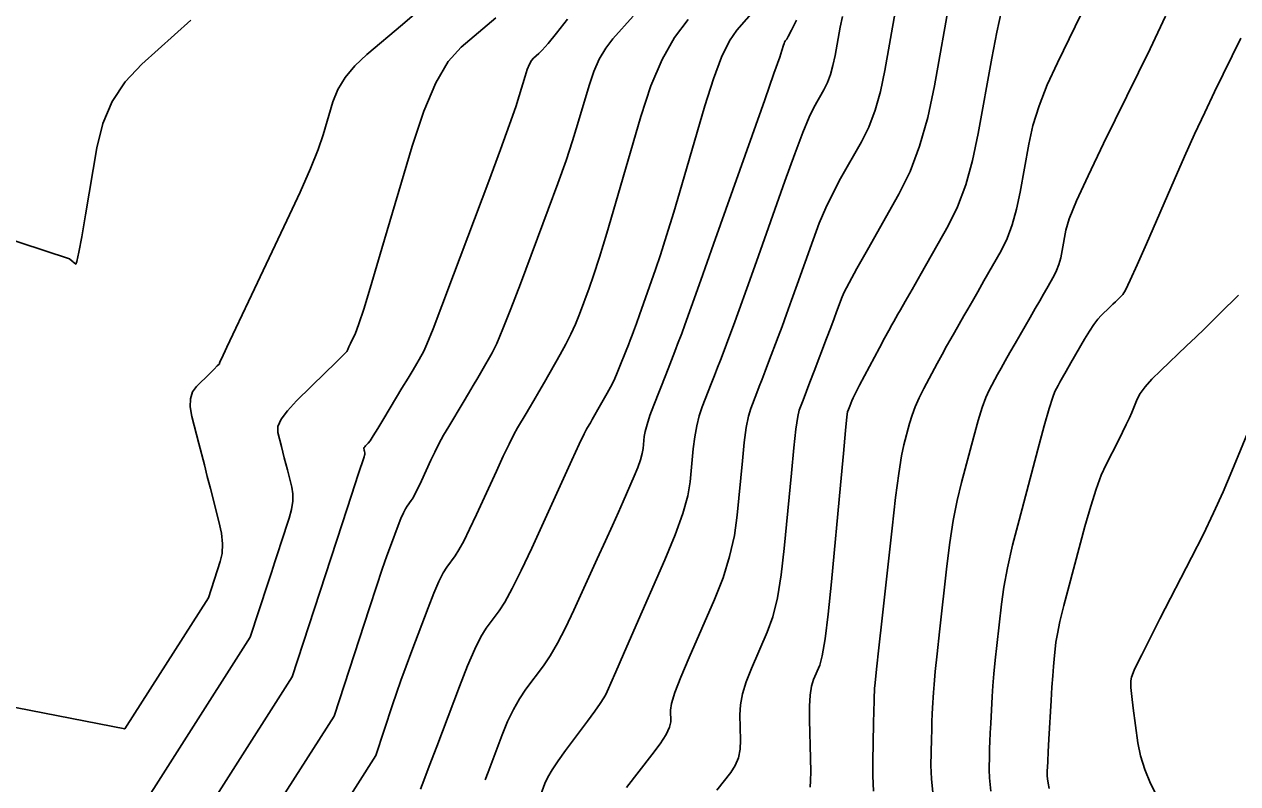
# Model space of a CAD drawing. Extents: x 2082232 to 2083549, y 592624 to 593832.
# Drawn here: x 2082901.93 to 2082942.47, y 593238.83 to 593264.21 of the extents above; entities that cross this region are included whole.
import ezdxf

# ---------------------------------------------------------------- set-up
doc = ezdxf.new("R2010")
doc.units = 0
doc.layers.add('DT_X_Contour_Major', color=7, linetype='Continuous')
doc.layers.add('DT_X_Contour_Minor', color=7, linetype='Continuous')

msp = doc.modelspace()

# ---------------------------------------------------------------- linework, layer by layer
at = {"layer": 'DT_X_Contour_Major'}
for points in [[(2082937.435, 593264.937), (2082936.445, 593262.921), (2082936.108, 593262.184), (2082935.836, 593261.486), (2082935.63, 593260.826), (2082935.49, 593260.206), (2082935.206, 593258.602), (2082935.086, 593258.028), (2082934.939, 593257.51), (2082934.765, 593257.048), (2082934.564, 593256.641), (2082933.992, 593255.631), (2082933.79, 593255.274), (2082933.611, 593254.96), (2082933.456, 593254.689), (2082933.326, 593254.462), (2082933.009, 593253.914), (2082932.884, 593253.695), (2082932.746, 593253.449), (2082932.597, 593253.175), (2082932.435, 593252.875), (2082931.987, 593252.036), (2082931.831, 593251.727), (2082931.699, 593251.431), (2082931.591, 593251.146), (2082931.508, 593250.873), (2082931.317, 593250.16), (2082931.238, 593249.786), (2082931.147, 593249.196), (2082931.043, 593248.392), (2082930.925, 593247.373), (2082930.594, 593244.37), (2082930.485, 593243.378), (2082930.406, 593242.656), (2082930.358, 593242.203), (2082930.34, 593242.02), (2082930.333, 593241.89), (2082930.329, 593241.788), (2082930.323, 593241.579), (2082930.316, 593241.264), (2082930.306, 593240.842), (2082930.277, 593239.576), (2082930.278, 593239.092), (2082930.303, 593238.589)], [(2082917.691, 593264.425), (2082916.525, 593263.443), (2082916.096, 593262.96), (2082915.681, 593262.249), (2082915.28, 593261.309), (2082914.894, 593260.139), (2082913.883, 593256.716), (2082913.543, 593255.577), (2082913.283, 593254.726), (2082913.102, 593254.163), (2082913.001, 593253.888), (2082912.835, 593253.54), (2082912.781, 593253.426), (2082912.742, 593253.344), (2082912.719, 593253.295), (2082912.711, 593253.278), (2082912.712, 593253.275), (2082912.667, 593253.23), (2082912.532, 593253.097), (2082912.307, 593252.876), (2082911.993, 593252.568), (2082911.033, 593251.626), (2082910.724, 593251.296), (2082910.516, 593251.009), (2082910.409, 593250.766), (2082910.404, 593250.568), (2082910.525, 593250.097), (2082910.571, 593249.916), (2082910.62, 593249.726), (2082910.672, 593249.525), (2082910.726, 593249.316), (2082910.873, 593248.744), (2082910.909, 593248.518), (2082910.906, 593248.27), (2082910.864, 593247.999), (2082910.784, 593247.706), (2082910.519, 593246.894), (2082910.416, 593246.58), (2082910.307, 593246.246), (2082910.191, 593245.892), (2082910.069, 593245.518), (2082909.483, 593243.726), (2082905.152, 593236.929)], [(2082927.736, 593264.35), (2082927.563, 593264.009), (2082927.452, 593263.797), (2082927.405, 593263.715), (2082927.364, 593263.668), (2082927.348, 593263.644), (2082927.331, 593263.61), (2082927.314, 593263.563), (2082927.295, 593263.505), (2082927.246, 593263.336), (2082927.169, 593263.11), (2082926.977, 593262.561), (2082926.669, 593261.687), (2082926.245, 593260.49), (2082924.96, 593256.866), (2082924.532, 593255.66), (2082924.212, 593254.761), (2082923.999, 593254.167), (2082923.895, 593253.881), (2082923.759, 593253.524), (2082923.696, 593253.36), (2082923.609, 593253.134), (2082923.498, 593252.846), (2082923.362, 593252.497), (2082922.968, 593251.485), (2082922.837, 593251.134), (2082922.74, 593250.841), (2082922.676, 593250.607), (2082922.645, 593250.43), (2082922.608, 593250.037), (2082922.579, 593249.868), (2082922.519, 593249.657), (2082922.427, 593249.403), (2082922.305, 593249.107), (2082921.937, 593248.262), (2082921.78, 593247.904), (2082921.584, 593247.466), (2082921.349, 593246.946), (2082921.076, 593246.346), (2082920.296, 593244.637), (2082920.013, 593244.04), (2082919.748, 593243.529), (2082919.502, 593243.106), (2082919.274, 593242.769), (2082918.691, 593241.987), (2082918.478, 593241.672), (2082918.275, 593241.314), (2082918.082, 593240.911), (2082917.899, 593240.465), (2082917.426, 593239.217), (2082917.328, 593238.96)]]:
    msp.add_lwpolyline(points, dxfattribs=at)
at = {"layer": 'DT_X_Contour_Minor'}
for points in [[(2082932.862, 593265.108), (2082932.337, 593262.15), (2082932.116, 593261.092), (2082931.845, 593260.137), (2082931.524, 593259.284), (2082931.153, 593258.534), (2082930.099, 593256.671), (2082929.748, 593256.046), (2082929.486, 593255.567), (2082929.313, 593255.235), (2082929.229, 593255.05), (2082929.122, 593254.75), (2082929.068, 593254.601), (2082928.985, 593254.377), (2082928.873, 593254.08), (2082928.732, 593253.708), (2082928.318, 593252.618), (2082928.177, 593252.247), (2082928.065, 593251.952), (2082927.982, 593251.734), (2082927.927, 593251.591), (2082927.818, 593251.313), (2082927.772, 593251.103), (2082927.713, 593250.684), (2082927.643, 593250.054), (2082927.56, 593249.214), (2082927.324, 593246.693), (2082927.221, 593245.809), (2082927.092, 593245.047), (2082926.935, 593244.408), (2082926.75, 593243.892), (2082926.223, 593242.678), (2082926.05, 593242.241), (2082925.93, 593241.837), (2082925.86, 593241.469), (2082925.843, 593241.134), (2082925.864, 593240.289), (2082925.85, 593239.984), (2082925.79, 593239.702), (2082925.685, 593239.445), (2082925.534, 593239.211), (2082925.073, 593238.619)], [(2082914.968, 593264.55), (2082914.567, 593264.196), (2082913.381, 593263.197), (2082912.976, 593262.817), (2082912.653, 593262.428), (2082912.409, 593262.028), (2082912.247, 593261.619), (2082911.921, 593260.514), (2082911.753, 593260.024), (2082911.496, 593259.385), (2082911.148, 593258.595), (2082910.71, 593257.654), (2082909.422, 593254.946), (2082909, 593254.057), (2082908.698, 593253.42), (2082908.518, 593253.035), (2082908.459, 593252.902), (2082908.462, 593252.883), (2082908.443, 593252.857), (2082908.382, 593252.791), (2082908.278, 593252.687), (2082908.133, 593252.544), (2082907.691, 593252.11), (2082907.557, 593251.925), (2082907.486, 593251.696), (2082907.478, 593251.423), (2082907.534, 593251.106), (2082907.766, 593250.201), (2082907.95, 593249.486), (2082908.049, 593249.1), (2082908.153, 593248.697), (2082908.436, 593247.597), (2082908.519, 593247.203), (2082908.553, 593246.848), (2082908.54, 593246.531), (2082908.479, 593246.253), (2082908.084, 593245.043), (2082905.292, 593240.663), (2082896.257, 593242.427)], [(2082922.275, 593264.483), (2082921.597, 593263.719), (2082921.357, 593263.407), (2082921.144, 593263.044), (2082920.959, 593262.629), (2082920.802, 593262.164), (2082920.42, 593260.856), (2082920.251, 593260.311), (2082920.031, 593259.655), (2082919.76, 593258.89), (2082919.438, 593258.016), (2082918.511, 593255.537), (2082918.191, 593254.695), (2082917.925, 593254.03), (2082917.715, 593253.541), (2082917.559, 593253.228), (2082917.216, 593252.628), (2082917.08, 593252.394), (2082916.932, 593252.14), (2082916.771, 593251.867), (2082916.597, 593251.575), (2082916.116, 593250.771), (2082915.943, 593250.475), (2082915.786, 593250.189), (2082915.644, 593249.913), (2082915.517, 593249.647), (2082915.2, 593248.953), (2082915.09, 593248.717), (2082914.997, 593248.528), (2082914.92, 593248.388), (2082914.86, 593248.295), (2082914.724, 593248.112), (2082914.667, 593248.02), (2082914.598, 593247.88), (2082914.518, 593247.694), (2082914.426, 593247.46), (2082914.166, 593246.774), (2082914.049, 593246.452), (2082913.893, 593246.001), (2082913.698, 593245.42), (2082913.464, 593244.709), (2082912.281, 593241.091), (2082909.347, 593236.486)], [(2082926.382, 593264.744), (2082925.736, 593264.016), (2082925.488, 593263.654), (2082925.228, 593263.111), (2082924.956, 593262.39), (2082924.672, 593261.488), (2082923.9, 593258.846), (2082923.628, 593257.925), (2082923.391, 593257.146), (2082923.188, 593256.508), (2082923.019, 593256.011), (2082922.616, 593254.874), (2082922.482, 593254.496), (2082922.381, 593254.214), (2082922.315, 593254.028), (2082922.282, 593253.938), (2082922.24, 593253.826), (2082922.215, 593253.762), (2082922.173, 593253.654), (2082922.114, 593253.502), (2082922.038, 593253.306), (2082921.812, 593252.724), (2082921.723, 593252.508), (2082921.626, 593252.296), (2082921.522, 593252.087), (2082921.409, 593251.881), (2082921.099, 593251.339), (2082920.993, 593251.154), (2082920.908, 593251.007), (2082920.844, 593250.896), (2082920.801, 593250.823), (2082920.713, 593250.676), (2082920.637, 593250.525), (2082920.475, 593250.18), (2082920.226, 593249.642), (2082919.891, 593248.911), (2082918.884, 593246.703), (2082918.533, 593245.952), (2082918.236, 593245.352), (2082917.992, 593244.905), (2082917.803, 593244.611), (2082917.369, 593244.029), (2082917.191, 593243.744), (2082916.982, 593243.325), (2082916.743, 593242.773), (2082916.473, 593242.087), (2082915.712, 593240.08), (2082915.461, 593239.419), (2082915.279, 593238.942), (2082915.166, 593238.649)], [(2082929.266, 593264.466), (2082929.187, 593264.109), (2082929.02, 593263.169), (2082928.95, 593262.833), (2082928.864, 593262.53), (2082928.762, 593262.259), (2082928.644, 593262.02), (2082928.309, 593261.429), (2082928.154, 593261.109), (2082927.942, 593260.592), (2082927.672, 593259.88), (2082927.344, 593258.971), (2082926.392, 593256.287), (2082926.069, 593255.378), (2082925.814, 593254.664), (2082925.627, 593254.146), (2082925.507, 593253.823), (2082925.279, 593253.222), (2082925.19, 593252.989), (2082925.095, 593252.74), (2082924.992, 593252.475), (2082924.884, 593252.195), (2082924.585, 593251.427), (2082924.482, 593251.124), (2082924.398, 593250.789), (2082924.331, 593250.422), (2082924.283, 593250.024), (2082924.18, 593248.922), (2082924.098, 593248.449), (2082923.929, 593247.857), (2082923.673, 593247.147), (2082923.329, 593246.318), (2082922.298, 593243.948), (2082921.956, 593243.161), (2082921.701, 593242.577), (2082921.534, 593242.196), (2082921.456, 593242.018), (2082921.363, 593241.815), (2082921.298, 593241.702), (2082921.174, 593241.517), (2082920.989, 593241.258), (2082920.745, 593240.927), (2082920.014, 593239.946), (2082919.765, 593239.601), (2082919.568, 593239.302), (2082919.421, 593239.05), (2082919.326, 593238.843), (2082919.141, 593238.355)], [(2082931.024, 593264.609), (2082930.679, 593262.66), (2082930.533, 593261.963), (2082930.354, 593261.333), (2082930.143, 593260.771), (2082929.899, 593260.277), (2082929.204, 593259.05), (2082928.951, 593258.577), (2082928.714, 593258.08), (2082928.492, 593257.558), (2082928.286, 593257.01), (2082927.757, 593255.519), (2082927.569, 593254.989), (2082927.4, 593254.521), (2082927.25, 593254.113), (2082927.12, 593253.765), (2082926.799, 593252.92), (2082926.684, 593252.618), (2082926.58, 593252.346), (2082926.487, 593252.105), (2082926.405, 593251.893), (2082926.202, 593251.37), (2082926.127, 593251.114), (2082926.055, 593250.736), (2082925.987, 593250.238), (2082925.922, 593249.619), (2082925.752, 593247.807), (2082925.657, 593247.122), (2082925.498, 593246.424), (2082925.276, 593245.713), (2082924.99, 593244.991), (2082924.145, 593243.047), (2082923.868, 593242.391), (2082923.671, 593241.88), (2082923.554, 593241.515), (2082923.518, 593241.295), (2082923.528, 593240.903), (2082923.492, 593240.724), (2082923.375, 593240.479), (2082923.178, 593240.17), (2082922.902, 593239.796), (2082922.056, 593238.712)], [(2082934.582, 593264.661), (2082934.418, 593263.949), (2082934.251, 593263.08), (2082933.804, 593260.557), (2082933.615, 593259.655), (2082933.384, 593258.84), (2082933.11, 593258.113), (2082932.794, 593257.473), (2082931.895, 593255.884), (2082931.593, 593255.352), (2082931.363, 593254.947), (2082931.205, 593254.668), (2082931.118, 593254.517), (2082930.983, 593254.282), (2082930.914, 593254.161), (2082930.812, 593253.974), (2082930.675, 593253.721), (2082930.505, 593253.402), (2082930.003, 593252.463), (2082929.835, 593252.147), (2082929.708, 593251.902), (2082929.622, 593251.728), (2082929.576, 593251.626), (2082929.509, 593251.448), (2082929.468, 593251.341), (2082929.456, 593251.309), (2082929.448, 593251.289), (2082929.435, 593251.256), (2082929.417, 593251.093), (2082929.371, 593250.631), (2082929.298, 593249.869), (2082929.198, 593248.808), (2082928.895, 593245.578), (2082928.786, 593244.495), (2082928.686, 593243.67), (2082928.594, 593243.103), (2082928.511, 593242.793), (2082928.3, 593242.31), (2082928.233, 593242.09), (2082928.188, 593241.794), (2082928.166, 593241.422), (2082928.167, 593240.973), (2082928.2, 593239.675), (2082928.208, 593239.244), (2082928.204, 593238.926), (2082928.191, 593238.72)], [(2082940.053, 593264.475), (2082939.541, 593263.39), (2082937.987, 593260.221), (2082937.471, 593259.149), (2082937.089, 593258.31), (2082936.842, 593257.704), (2082936.729, 593257.331), (2082936.608, 593256.646), (2082936.557, 593256.401), (2082936.494, 593256.18), (2082936.42, 593255.982), (2082936.334, 593255.809), (2082936.09, 593255.377), (2082935.986, 593255.196), (2082935.859, 593254.973), (2082935.708, 593254.711), (2082935.533, 593254.408), (2082935.035, 593253.547), (2082934.858, 593253.24), (2082934.702, 593252.964), (2082934.566, 593252.72), (2082934.451, 593252.508), (2082934.171, 593251.984), (2082934.06, 593251.74), (2082933.937, 593251.401), (2082933.801, 593250.967), (2082933.652, 593250.438), (2082933.24, 593248.9), (2082933.094, 593248.293), (2082932.963, 593247.624), (2082932.849, 593246.894), (2082932.75, 593246.103), (2082932.508, 593243.912), (2082932.428, 593243.169), (2082932.367, 593242.583), (2082932.326, 593242.154), (2082932.306, 593241.883), (2082932.277, 593241.369), (2082932.267, 593241.159), (2082932.257, 593240.914), (2082932.248, 593240.635), (2082932.24, 593240.321), (2082932.22, 593239.438), (2082932.237, 593238.993), (2082932.305, 593238.321)], [(2082907.498, 593264.351), (2082905.864, 593262.875), (2082905.309, 593262.285), (2082904.873, 593261.624), (2082904.555, 593260.891), (2082904.355, 593260.085), (2082903.978, 593257.842), (2082903.852, 593257.108), (2082903.755, 593256.589), (2082903.688, 593256.285), (2082903.651, 593256.196), (2082903.593, 593256.246), (2082903.572, 593256.264), (2082903.552, 593256.28), (2082903.535, 593256.295), (2082903.448, 593256.368), (2082900.111, 593257.458)], [(2082920.085, 593264.374), (2082919.715, 593263.915), (2082919.431, 593263.571), (2082919.234, 593263.343), (2082919.124, 593263.229), (2082918.946, 593263.079), (2082918.878, 593262.998), (2082918.809, 593262.87), (2082918.738, 593262.695), (2082918.666, 593262.472), (2082918.471, 593261.813), (2082918.353, 593261.45), (2082918.143, 593260.855), (2082917.841, 593260.029), (2082917.448, 593258.97), (2082916.277, 593255.84), (2082915.885, 593254.799), (2082915.589, 593254.027), (2082915.387, 593253.522), (2082915.281, 593253.285), (2082915.123, 593253.009), (2082915.043, 593252.871), (2082914.921, 593252.664), (2082914.757, 593252.389), (2082914.552, 593252.045), (2082913.948, 593251.037), (2082913.746, 593250.702), (2082913.591, 593250.453), (2082913.485, 593250.29), (2082913.427, 593250.213), (2082913.335, 593250.124), (2082913.306, 593250.093), (2082913.286, 593250.067), (2082913.275, 593250.046), (2082913.274, 593250.03), (2082913.283, 593249.994), (2082913.287, 593249.98), (2082913.29, 593249.966), (2082913.294, 593249.95), (2082913.298, 593249.934), (2082913.31, 593249.891), (2082913.312, 593249.874), (2082913.312, 593249.855), (2082913.309, 593249.834), (2082913.303, 593249.812), (2082913.283, 593249.75), (2082913.092, 593249.168), (2082912.866, 593248.475), (2082912.552, 593247.515), (2082910.882, 593242.408), (2082906.391, 593235.36)], [(2082924.108, 593264.365), (2082923.658, 593263.766), (2082923.245, 593263.027), (2082922.87, 593262.148), (2082922.533, 593261.129), (2082921.685, 593258.224), (2082921.391, 593257.229), (2082921.146, 593256.426), (2082920.95, 593255.813), (2082920.804, 593255.39), (2082920.477, 593254.518), (2082920.346, 593254.188), (2082920.195, 593253.854), (2082920.025, 593253.515), (2082919.837, 593253.171), (2082919.308, 593252.248), (2082919.122, 593251.923), (2082918.958, 593251.639), (2082918.817, 593251.398), (2082918.699, 593251.199), (2082918.414, 593250.724), (2082918.29, 593250.5), (2082918.13, 593250.184), (2082917.935, 593249.777), (2082917.704, 593249.279), (2082917.042, 593247.828), (2082916.811, 593247.334), (2082916.616, 593246.94), (2082916.456, 593246.647), (2082916.332, 593246.453), (2082916.046, 593246.07), (2082915.927, 593245.878), (2082915.784, 593245.586), (2082915.617, 593245.197), (2082915.425, 593244.708), (2082914.881, 593243.274), (2082914.688, 593242.758), (2082914.516, 593242.286), (2082914.365, 593241.857), (2082914.236, 593241.471), (2082913.68, 593239.773), (2082912.028, 593237.18)], [(2082942.578, 593263.739), (2082941.699, 593261.946), (2082941.367, 593261.258), (2082941.031, 593260.539), (2082940.691, 593259.787), (2082940.346, 593259.005), (2082939.423, 593256.875), (2082939.114, 593256.17), (2082938.88, 593255.654), (2082938.72, 593255.325), (2082938.636, 593255.183), (2082938.509, 593255.057), (2082938.454, 593255.003), (2082938.384, 593254.934), (2082938.299, 593254.852), (2082938.199, 593254.756), (2082937.911, 593254.482), (2082937.795, 593254.355), (2082937.663, 593254.179), (2082937.516, 593253.955), (2082937.352, 593253.683), (2082936.894, 593252.892), (2082936.739, 593252.622), (2082936.616, 593252.407), (2082936.526, 593252.247), (2082936.467, 593252.142), (2082936.356, 593251.933), (2082936.289, 593251.753), (2082936.174, 593251.372), (2082936.01, 593250.789), (2082935.797, 593250.003), (2082935.164, 593247.64), (2082934.949, 593246.8), (2082934.779, 593246.052), (2082934.654, 593245.396), (2082934.575, 593244.833), (2082934.423, 593243.454), (2082934.371, 593242.96), (2082934.328, 593242.51), (2082934.295, 593242.106), (2082934.271, 593241.747), (2082934.221, 593240.848), (2082934.204, 593240.53), (2082934.19, 593240.249), (2082934.181, 593240.006), (2082934.175, 593239.8), (2082934.163, 593239.3), (2082934.176, 593239.029), (2082934.224, 593238.59)], [(2082942.492, 593255.162), (2082941.87, 593254.541), (2082941.625, 593254.298), (2082941.358, 593254.037), (2082941.069, 593253.757), (2082940.758, 593253.459), (2082939.898, 593252.638), (2082939.607, 593252.348), (2082939.38, 593252.092), (2082939.216, 593251.872), (2082939.115, 593251.686), (2082938.93, 593251.238), (2082938.85, 593251.053), (2082938.749, 593250.835), (2082938.627, 593250.584), (2082938.483, 593250.3), (2082938.071, 593249.499), (2082937.911, 593249.144), (2082937.741, 593248.68), (2082937.56, 593248.107), (2082937.368, 593247.425), (2082936.841, 593245.461), (2082936.666, 593244.79), (2082936.533, 593244.25), (2082936.445, 593243.841), (2082936.4, 593243.563), (2082936.337, 593242.997), (2082936.313, 593242.751), (2082936.289, 593242.438), (2082936.263, 593242.057), (2082936.237, 593241.61), (2082936.165, 593240.327), (2082936.141, 593239.901), (2082936.124, 593239.584), (2082936.113, 593239.376), (2082936.109, 593239.278), (2082936.106, 593239.162), (2082936.109, 593239.099), (2082936.12, 593238.996), (2082936.14, 593238.855), (2082936.167, 593238.675)], [(2082943.008, 593251.055), (2082942.274, 593249.273), (2082941.984, 593248.591), (2082941.663, 593247.885), (2082941.312, 593247.152), (2082940.931, 593246.394), (2082939.874, 593244.337), (2082939.523, 593243.651), (2082939.263, 593243.137), (2082939.093, 593242.795), (2082939.014, 593242.623), (2082938.926, 593242.395), (2082938.904, 593242.266), (2082938.905, 593242.05), (2082938.93, 593241.747), (2082938.978, 593241.357), (2082939.136, 593240.201), (2082939.222, 593239.761), (2082939.363, 593239.309), (2082939.558, 593238.843), (2082939.807, 593238.365)]]:
    msp.add_lwpolyline(points, dxfattribs=at)

doc.saveas('drawing.dxf')
